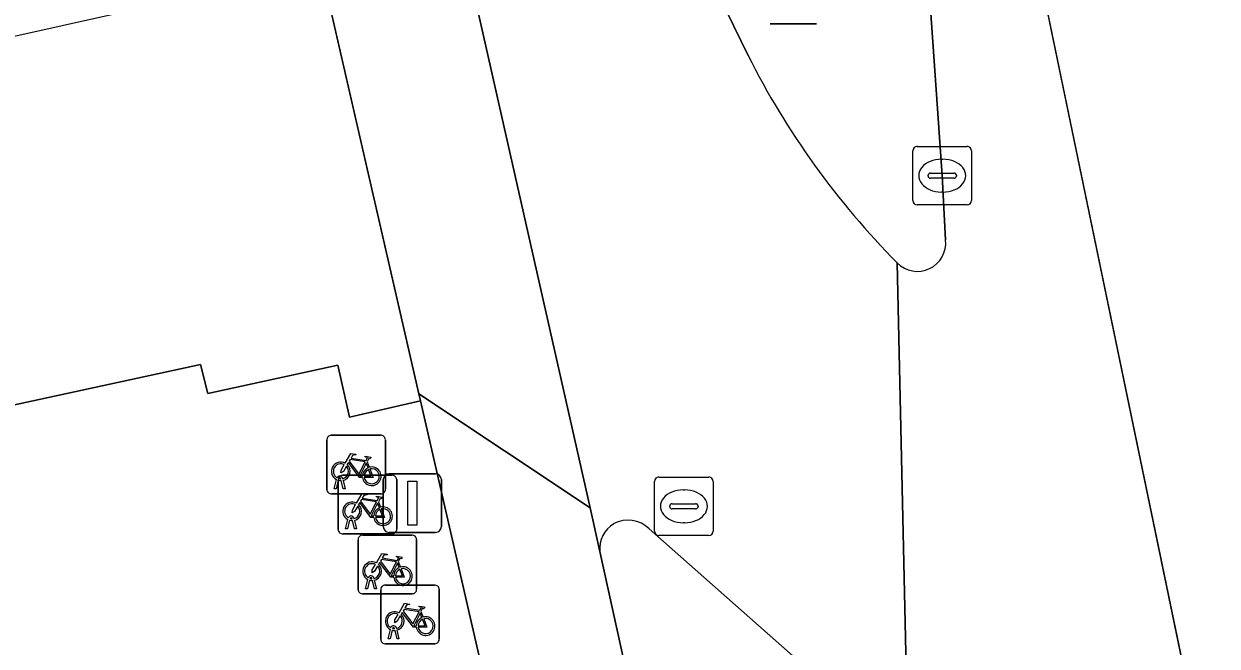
# Model space of a CAD drawing. Extents: x 161772 to 163126, y 383092 to 383917.
# Drawn here: x 163073.97 to 163094.33, y 383701.23 to 383711.84 of the extents above; entities that cross this region are included whole.
import ezdxf

# ---------------------------------------------------------------- set-up
doc = ezdxf.new("R2010")
doc.units = 0
for name, color, linetype in [('IMGEO_Berm_groen', 7, 'Continuous'), ('IMGEO_Fietsenrek', 7, 'Continuous'), ('IMGEO_Fietspad_gesloten', 7, 'Continuous'), ('IMGEO_Kolk', 7, 'Continuous'), ('IMGEO_Lichtmast', 7, 'Continuous'), ('IMGEO_Pand_vergunning_verleend', 7, 'Continuous'), ('IMGEO_Rijbaan_lokaal_gesloten', 7, 'Continuous'), ('IMGEO_Rijbaan_regionaal_gesloten', 7, 'Continuous'), ('IMGEO_Rioolput', 7, 'Continuous'), ('IMGEO_Verkeersbordpaal', 7, 'Continuous'), ('IMGEO_Voetpad_open', 7, 'Continuous')]:
    doc.layers.add(name, color=color, linetype=linetype)

msp = doc.modelspace()

# ---------------------------------------------------------------- linework, layer by layer
at = {"layer": 'IMGEO_Berm_groen'}
for points in [[(163089.695, 383708.157), (163089.64, 383709.254), (163088.853, 383720.49)], [(163084.503, 383715.409), (163085.341, 383713.332), (163086.326, 383711.305)], [(163089.056, 383699.325), (163084.641, 383703.228)], [(163083.798, 383702.842), (163085.126, 383696.806), (163089.102, 383679.275), (163093.432, 383660.131), (163094.058, 383656.801)]]:
    msp.add_lwpolyline(points, dxfattribs=at)
for centre, radius, start, end in [((163098.769, 383717.566), 13.929, 206.7095, 224.7172), ((163089.216, 383708.103), 0.482, 224.4093, 6.4742), ((163084.303, 383702.887), 0.507, 122.0341, 185.1256), ((163084.275, 383702.849), 0.527, 46.0291, 117.2881)]:
    msp.add_arc(centre, radius, start, end, dxfattribs=at)
at = {"layer": 'IMGEO_Fietsenrek'}
for p, q in [((163079.139, 383703.9), (163079.139, 383704.741)), ((163079.139, 383704.741), (163079.139, 383703.9)), ((163079.214, 383704.825), (163080.055, 383704.825)), ((163080.055, 383704.825), (163079.214, 383704.825)), ((163080.139, 383704.75), (163080.139, 383703.909)), ((163080.139, 383703.909), (163080.139, 383704.75)), ((163079.826, 383704.374), (163079.862, 383704.279)), ((163079.377, 383704.081), (163079.376, 383704.085)), ((163079.407, 383704.143), (163080.248, 383704.143)), ((163080.248, 383704.143), (163079.407, 383704.143)), ((163079.408, 383704.092), (163079.409, 383704.085)), ((163079.266, 383703.909), (163079.305, 383704.069)), ((163079.3, 383703.909), (163079.266, 383703.909)), ((163079.335, 383704.057), (163079.3, 383703.909)), ((163079.332, 383703.218), (163079.332, 383704.059)), ((163079.332, 383704.059), (163079.332, 383703.218)), ((163079.418, 383703.909), (163079.384, 383704.051)), ((163079.416, 383704.055), (163079.451, 383703.909)), ((163079.451, 383703.909), (163079.418, 383703.909)), ((163080.332, 383704.068), (163080.332, 383703.227)), ((163080.332, 383703.227), (163080.332, 383704.068)), ((163080.064, 383703.825), (163079.223, 383703.825)), ((163079.223, 383703.825), (163080.064, 383703.825)), ((163080.019, 383703.692), (163080.055, 383703.597)), ((163079.459, 383703.227), (163079.498, 383703.387)), ((163079.528, 383703.375), (163079.493, 383703.227)), ((163079.57, 383703.399), (163079.569, 383703.403)), ((163079.611, 383703.227), (163079.577, 383703.369)), ((163079.601, 383703.41), (163079.602, 383703.403)), ((163079.609, 383703.373), (163079.644, 383703.227)), ((163080.257, 383703.143), (163079.416, 383703.143)), ((163079.416, 383703.143), (163080.257, 383703.143)), ((163079.493, 383703.227), (163079.459, 383703.227)), ((163079.644, 383703.227), (163079.611, 383703.227)), ((163079.747, 383703.121), (163080.588, 383703.121)), ((163080.588, 383703.121), (163079.747, 383703.121)), ((163079.672, 383702.196), (163079.672, 383703.037)), ((163079.672, 383703.037), (163079.672, 383702.196)), ((163080.672, 383703.046), (163080.672, 383702.205)), ((163080.672, 383702.205), (163080.672, 383703.046)), ((163080.359, 383702.67), (163080.395, 383702.575)), ((163079.799, 383702.205), (163079.838, 383702.365)), ((163079.868, 383702.353), (163079.833, 383702.205)), ((163079.91, 383702.377), (163079.909, 383702.381)), ((163079.951, 383702.205), (163079.917, 383702.347)), ((163079.941, 383702.388), (163079.942, 383702.381)), ((163079.949, 383702.351), (163079.984, 383702.205)), ((163080.133, 383702.269), (163080.974, 383702.269)), ((163080.974, 383702.269), (163080.133, 383702.269)), ((163080.597, 383702.121), (163079.756, 383702.121)), ((163079.756, 383702.121), (163080.597, 383702.121)), ((163079.833, 383702.205), (163079.799, 383702.205)), ((163079.984, 383702.205), (163079.951, 383702.205)), ((163080.058, 383701.344), (163080.058, 383702.185)), ((163080.058, 383702.185), (163080.058, 383701.344)), ((163081.058, 383702.194), (163081.058, 383701.353)), ((163081.058, 383701.353), (163081.058, 383702.194)), ((163080.745, 383701.818), (163080.781, 383701.723)), ((163080.185, 383701.353), (163080.224, 383701.513)), ((163080.254, 383701.501), (163080.219, 383701.353)), ((163080.296, 383701.525), (163080.295, 383701.529)), ((163080.337, 383701.353), (163080.303, 383701.495)), ((163080.327, 383701.536), (163080.328, 383701.529)), ((163080.335, 383701.499), (163080.37, 383701.353)), ((163080.983, 383701.269), (163080.142, 383701.269)), ((163080.142, 383701.269), (163080.983, 383701.269)), ((163080.219, 383701.353), (163080.185, 383701.353)), ((163080.37, 383701.353), (163080.337, 383701.353))]:
    msp.add_line(p, q, dxfattribs=at)
for points in [[(163079.452, 383704.351), (163079.547, 383704.515), (163079.633, 383704.501), (163079.635, 383704.492), (163079.579, 383704.481), (163079.552, 383704.436), (163079.808, 383704.395)], [(163079.473, 383704.299), (163079.421, 383704.209), (163079.381, 383704.184), (163079.382, 383704.231), (163079.437, 383704.325)], [(163079.748, 383704.107), (163079.698, 383704.107), (163079.507, 383704.358), (163079.488, 383704.326)], [(163079.795, 383704.37), (163079.538, 383704.411), (163079.521, 383704.382), (163079.688, 383704.162), (163079.795, 383704.37)], [(163079.843, 383704.272), (163079.813, 383704.349), (163079.704, 383704.131), (163079.747, 383704.131)], [(163079.808, 383704.395), (163079.833, 383704.444), (163079.827, 383704.448), (163079.804, 383704.452), (163079.792, 383704.459), (163079.791, 383704.462), (163079.793, 383704.467), (163079.888, 383704.452), (163079.89, 383704.442), (163079.88, 383704.429), (163079.868, 383704.423), (163079.854, 383704.429), (163079.826, 383704.374)], [(163079.777, 383704.131), (163079.897, 383704.13), (163079.853, 383704.244)], [(163079.873, 383704.251), (163079.928, 383704.106), (163079.778, 383704.106)], [(163079.645, 383703.669), (163079.74, 383703.833), (163079.826, 383703.819), (163079.828, 383703.81), (163079.772, 383703.799), (163079.745, 383703.754), (163080.001, 383703.713)], [(163079.988, 383703.688), (163079.731, 383703.729), (163079.714, 383703.7), (163079.881, 383703.48), (163079.988, 383703.688)], [(163080.001, 383703.713), (163080.026, 383703.762), (163080.02, 383703.766), (163079.997, 383703.77), (163079.985, 383703.777), (163079.984, 383703.78), (163079.986, 383703.785), (163080.081, 383703.77), (163080.083, 383703.76), (163080.073, 383703.747), (163080.061, 383703.741), (163080.047, 383703.747), (163080.019, 383703.692)], [(163079.666, 383703.617), (163079.614, 383703.527), (163079.574, 383703.502), (163079.575, 383703.549), (163079.63, 383703.643)], [(163079.941, 383703.425), (163079.891, 383703.425), (163079.7, 383703.676), (163079.681, 383703.644)], [(163080.036, 383703.59), (163080.006, 383703.667), (163079.897, 383703.449), (163079.94, 383703.449)], [(163079.97, 383703.449), (163080.09, 383703.448), (163080.046, 383703.562)], [(163080.066, 383703.569), (163080.121, 383703.424), (163079.971, 383703.424)], [(163079.985, 383702.647), (163080.08, 383702.811), (163080.166, 383702.797), (163080.168, 383702.788), (163080.112, 383702.777), (163080.085, 383702.732), (163080.341, 383702.691)], [(163080.328, 383702.666), (163080.071, 383702.707), (163080.054, 383702.678), (163080.221, 383702.458), (163080.328, 383702.666)], [(163080.341, 383702.691), (163080.366, 383702.74), (163080.36, 383702.744), (163080.337, 383702.748), (163080.325, 383702.755), (163080.324, 383702.758), (163080.326, 383702.763), (163080.421, 383702.748), (163080.423, 383702.738), (163080.413, 383702.725), (163080.401, 383702.719), (163080.387, 383702.725), (163080.359, 383702.67)], [(163080.006, 383702.595), (163079.954, 383702.505), (163079.914, 383702.48), (163079.915, 383702.527), (163079.97, 383702.621)], [(163080.281, 383702.403), (163080.231, 383702.403), (163080.04, 383702.654), (163080.021, 383702.622)], [(163080.376, 383702.568), (163080.346, 383702.645), (163080.237, 383702.427), (163080.28, 383702.427)], [(163080.31, 383702.427), (163080.43, 383702.426), (163080.386, 383702.54)], [(163080.406, 383702.547), (163080.461, 383702.402), (163080.311, 383702.402)], [(163080.371, 383701.795), (163080.466, 383701.959), (163080.552, 383701.945), (163080.554, 383701.936), (163080.498, 383701.925), (163080.471, 383701.88), (163080.727, 383701.839)], [(163080.714, 383701.814), (163080.457, 383701.855), (163080.44, 383701.826), (163080.607, 383701.606), (163080.714, 383701.814)], [(163080.727, 383701.839), (163080.752, 383701.888), (163080.746, 383701.892), (163080.723, 383701.896), (163080.711, 383701.903), (163080.71, 383701.906), (163080.712, 383701.911), (163080.807, 383701.896), (163080.809, 383701.886), (163080.799, 383701.873), (163080.787, 383701.867), (163080.773, 383701.873), (163080.745, 383701.818)], [(163080.392, 383701.743), (163080.34, 383701.653), (163080.3, 383701.628), (163080.301, 383701.675), (163080.356, 383701.769)], [(163080.667, 383701.551), (163080.617, 383701.551), (163080.426, 383701.802), (163080.407, 383701.77)], [(163080.762, 383701.716), (163080.732, 383701.793), (163080.623, 383701.575), (163080.666, 383701.575)], [(163080.696, 383701.575), (163080.816, 383701.574), (163080.772, 383701.688)], [(163080.792, 383701.695), (163080.847, 383701.55), (163080.697, 383701.55)]]:
    msp.add_lwpolyline(points, dxfattribs=at)
for centre, radius, start, end in [((163079.217, 383704.747), 0.0779, 92.4484, 184.2845), ((163079.217, 383704.747), 0.0779, 92.4484, 184.2845), ((163080.061, 383704.747), 0.0779, 2.4484, 94.2845), ((163080.061, 383704.747), 0.0779, 2.4484, 94.2845), ((163079.379, 383704.21), 0.159, 62.6766, 242.1369), ((163079.379, 383704.21), 0.129, 63.3192, 238.903), ((163079.379, 383704.21), 0.129, 283.6043, 43.4302), ((163079.379, 383704.21), 0.159, 283.5766, 46.6042), ((163079.359, 383704.081), 0.0499, 12.8025, 158.6934), ((163079.41, 383704.065), 0.0779, 92.4484, 184.2845), ((163079.41, 383704.065), 0.0779, 92.4484, 184.2845), ((163079.359, 383704.081), 0.0174, 12.8025, 163.4502), ((163079.379, 383704.21), 0.129, 253.415, 269.0204), ((163079.906, 383704.126), 0.159, 113.3408, 178.3217), ((163079.906, 383704.126), 0.159, 187.0065, 105.7708), ((163079.906, 383704.126), 0.129, 113.923, 177.9556), ((163079.906, 383704.126), 0.129, 188.6715, 104.5883), ((163080.254, 383704.065), 0.0779, 2.4484, 94.2845), ((163080.254, 383704.065), 0.0779, 2.4484, 94.2845), ((163079.217, 383703.903), 0.0779, 182.4484, 274.2845), ((163079.217, 383703.903), 0.0779, 182.4484, 274.2845), ((163079.379, 383704.21), 0.159, 253.9967, 271.7867), ((163080.061, 383703.903), 0.0779, 272.4484, 4.2845), ((163080.061, 383703.903), 0.0779, 272.4484, 4.2845), ((163079.572, 383703.528), 0.159, 62.6766, 242.1369), ((163079.572, 383703.528), 0.129, 63.3192, 238.903), ((163079.572, 383703.528), 0.129, 283.6043, 43.4302), ((163079.572, 383703.528), 0.159, 283.5766, 46.6042), ((163080.099, 383703.444), 0.159, 113.3408, 178.3217), ((163080.099, 383703.444), 0.159, 187.0065, 105.7708), ((163080.099, 383703.444), 0.129, 113.923, 177.9556), ((163080.099, 383703.444), 0.129, 188.6715, 104.5883), ((163079.552, 383703.399), 0.0499, 12.8025, 158.6934), ((163079.572, 383703.528), 0.159, 253.9967, 271.7867), ((163079.552, 383703.399), 0.0174, 12.8025, 163.4502), ((163079.572, 383703.528), 0.129, 253.415, 269.0204), ((163079.41, 383703.221), 0.0779, 182.4484, 274.2845), ((163079.41, 383703.221), 0.0779, 182.4484, 274.2845), ((163079.75, 383703.043), 0.0779, 92.4484, 184.2845), ((163079.75, 383703.043), 0.0779, 92.4484, 184.2845), ((163080.254, 383703.221), 0.0779, 272.4484, 4.2845), ((163080.254, 383703.221), 0.0779, 272.4484, 4.2845), ((163080.594, 383703.043), 0.0779, 2.4484, 94.2845), ((163080.594, 383703.043), 0.0779, 2.4484, 94.2845), ((163079.912, 383702.506), 0.159, 62.6766, 242.1369), ((163079.912, 383702.506), 0.129, 63.3192, 238.903), ((163079.912, 383702.506), 0.129, 283.6043, 43.4302), ((163079.912, 383702.506), 0.159, 283.5766, 46.6042), ((163080.439, 383702.422), 0.159, 113.3408, 178.3217), ((163080.439, 383702.422), 0.159, 187.0065, 105.7708), ((163080.439, 383702.422), 0.129, 113.923, 177.9556), ((163080.439, 383702.422), 0.129, 188.6715, 104.5883), ((163079.892, 383702.377), 0.0499, 12.8025, 158.6934), ((163079.912, 383702.506), 0.159, 253.9967, 271.7867), ((163079.892, 383702.377), 0.0174, 12.8025, 163.4502), ((163079.912, 383702.506), 0.129, 253.415, 269.0204), ((163080.136, 383702.191), 0.0779, 92.4484, 184.2845), ((163080.136, 383702.191), 0.0779, 92.4484, 184.2845), ((163080.98, 383702.191), 0.0779, 2.4484, 94.2845), ((163080.98, 383702.191), 0.0779, 2.4484, 94.2845), ((163079.75, 383702.199), 0.0779, 182.4484, 274.2845), ((163079.75, 383702.199), 0.0779, 182.4484, 274.2845), ((163080.594, 383702.199), 0.0779, 272.4484, 4.2845), ((163080.594, 383702.199), 0.0779, 272.4484, 4.2845), ((163080.298, 383701.654), 0.159, 62.6766, 242.1369), ((163080.298, 383701.654), 0.129, 63.3192, 238.903), ((163080.298, 383701.654), 0.129, 283.6043, 43.4302), ((163080.298, 383701.654), 0.159, 283.5766, 46.6042), ((163080.825, 383701.57), 0.159, 113.3408, 178.3217), ((163080.825, 383701.57), 0.159, 187.0065, 105.7708), ((163080.825, 383701.57), 0.129, 113.923, 177.9556), ((163080.825, 383701.57), 0.129, 188.6715, 104.5883), ((163080.278, 383701.525), 0.0499, 12.8025, 158.6934), ((163080.298, 383701.654), 0.159, 253.9967, 271.7867), ((163080.278, 383701.525), 0.0174, 12.8025, 163.4502), ((163080.298, 383701.654), 0.129, 253.415, 269.0204), ((163080.136, 383701.347), 0.0779, 182.4484, 274.2845), ((163080.136, 383701.347), 0.0779, 182.4484, 274.2845), ((163080.98, 383701.347), 0.0779, 272.4484, 4.2845), ((163080.98, 383701.347), 0.0779, 272.4484, 4.2845)]:
    msp.add_arc(centre, radius, start, end, dxfattribs=at)
at = {"layer": 'IMGEO_Fietspad_gesloten'}
msp.add_lwpolyline([(163083.63, 383703.586), (163080.708, 383705.533), (163080.735, 383705.414), (163081.953, 383700.113), (163082.427, 383698.051), (163082.538, 383697.507), (163086.855, 383678.511), (163091.045, 383659.901), (163091.086, 383659.624), (163093.432, 383660.131), (163089.102, 383679.275), (163085.126, 383696.806), (163083.798, 383702.842)], close=True, dxfattribs=at)
at = {"layer": 'IMGEO_Kolk'}
for p, q in [((163089.138, 383708.828), (163089.138, 383709.68)), ((163089.213, 383709.754), (163090.065, 383709.754)), ((163090.139, 383709.68), (163090.139, 383708.828)), ((163089.626, 383709.534), (163089.651, 383709.534)), ((163089.397, 383709.248), (163089.397, 383709.26)), ((163089.835, 383709.211), (163089.437, 383709.211)), ((163089.44, 383709.297), (163089.838, 383709.297)), ((163089.881, 383709.26), (163089.881, 383709.248)), ((163089.649, 383708.974), (163089.624, 383708.974)), ((163090.065, 383708.754), (163089.213, 383708.754))]:
    msp.add_line(p, q, dxfattribs=at)
for points in [[(163089.138, 383708.828), (163089.138, 383709.68)], [(163089.213, 383709.754), (163090.065, 383709.754)], [(163090.139, 383709.68), (163090.139, 383708.828)], [(163090.065, 383708.754), (163089.213, 383708.754)]]:
    msp.add_lwpolyline(points, dxfattribs=at)
for centre, radius, start, end in [((163089.215, 383709.678), 0.0765, 91.552, 178.448), ((163089.215, 383709.678), 0.0765, 91.552, 178.448), ((163090.063, 383709.678), 0.0765, 1.552, 88.448), ((163090.063, 383709.678), 0.0765, 1.552, 88.448), ((163089.437, 383709.257), 0.0403, 85.8775, 175.7526), ((163089.434, 383709.247), 0.0366, 178.938, 274.7102), ((163089.838, 383709.254), 0.043, 264.8664, 352.4533), ((163089.842, 383709.259), 0.0386, 1.7309, 96.639), ((163089.215, 383708.83), 0.0765, 181.552, 268.448), ((163089.215, 383708.83), 0.0765, 181.552, 268.448), ((163090.063, 383708.83), 0.0765, 271.552, 358.448), ((163090.063, 383708.83), 0.0765, 271.552, 358.448)]:
    msp.add_arc(centre, radius, start, end, dxfattribs=at)
for centre, major_axis, ratio, start_param, end_param in [((163089.625, 383709.254), (-0.387, 0.002), 0.722429, 4.712389, 7.853982), ((163089.65, 383709.254), (-0.39, 0.002), 0.717154, 1.570796, 4.712389)]:
    msp.add_ellipse(centre, major_axis=major_axis, ratio=ratio, start_param=start_param, end_param=end_param, dxfattribs=at)
at = {"layer": 'IMGEO_Lichtmast'}
for p, q in [((163080.203, 383704.168), (163080.993, 383704.168)), ((163080.993, 383704.168), (163080.203, 383704.168)), ((163080.103, 383703.268), (163080.103, 383704.068)), ((163080.103, 383704.068), (163080.103, 383703.268)), ((163081.093, 383704.068), (163081.093, 383703.268)), ((163081.093, 383703.268), (163081.093, 383704.068)), ((163080.993, 383703.168), (163080.203, 383703.168)), ((163080.203, 383703.168), (163080.993, 383703.168))]:
    msp.add_line(p, q, dxfattribs=at)
msp.add_lwpolyline([(163080.523, 383704.043), (163080.673, 383704.043), (163080.673, 383703.293), (163080.523, 383703.293), (163080.523, 383704.043)], dxfattribs=at)
for centre, start, end in [((163080.203, 383704.068), 90, 180), ((163080.203, 383704.068), 90, 180), ((163080.993, 383704.068), 0, 90), ((163080.993, 383704.068), 360, 90), ((163080.203, 383703.268), 180, 270), ((163080.203, 383703.268), 180, 270), ((163080.993, 383703.268), 270, 0), ((163080.993, 383703.268), 270, 0)]:
    msp.add_arc(centre, 0.1, start, end, dxfattribs=at)
at = {"layer": 'IMGEO_Pand_vergunning_verleend'}
msp.add_lwpolyline([(162993.909, 383721.134), (163001.45, 383746.157), (163009.166, 383743.831), (163009.809, 383745.965), (163011.405, 383745.484), (163016.15, 383761.229), (163023.626, 383758.976), (163024.262, 383761.086), (163067.776, 383747.972), (163075.772, 383712.068), (163041.89, 383704.522), (162999.381, 383717.505), (162999.921, 383719.274)], close=True, dxfattribs=at)
at = {"layer": 'IMGEO_Rijbaan_lokaal_gesloten'}
for points in [[(163035.835, 383895.391), (163029.938, 383908.925), (163026.266, 383908.58), (163035.593, 383887.297), (163056.031, 383834.862), (163062.551, 383814.048), (163069.289, 383789.816), (163071.01, 383775.264), (163073.059, 383750.369), (163083.63, 383703.586), (163083.798, 383702.842)], [(163074.588, 383732.527), (163077.705, 383718.643), (163078.646, 383714.535), (163080.708, 383705.533), (163083.63, 383703.586), (163073.059, 383750.369), (163071.01, 383775.264), (163069.289, 383789.816), (163062.551, 383814.048), (163056.031, 383834.862), (163035.593, 383887.297)], [(163086.326, 383711.305), (163085.341, 383713.332), (163084.503, 383715.409), (163084.15, 383717.048), (163083.78, 383718.364), (163079.659, 383736.79)], [(163084.641, 383703.228), (163089.056, 383699.325), (163088.871, 383707.765)]]:
    msp.add_lwpolyline(points, dxfattribs=at)
for centre, radius, start, end in [((163098.769, 383717.566), 13.929, 206.7095, 224.7172), ((163084.303, 383702.887), 0.507, 122.0341, 185.1256), ((163084.275, 383702.849), 0.527, 46.0291, 117.2881)]:
    msp.add_arc(centre, radius, start, end, dxfattribs=at)
at = {"layer": 'IMGEO_Rijbaan_regionaal_gesloten'}
for points in [[(163088.277, 383725.257), (163091.178, 383713.293), (163094.473, 383697.408), (163097.991, 383681.188), (163103.621, 383655.234), (163104.427, 383650.906), (163104.416, 383650.83), (163108.607, 383648.077), (163107.513, 383652.796), (163103.558, 383672.69), (163099.604, 383690.323), (163092.524, 383720.917), (163086.428, 383749.788), (163079.886, 383779.448), (163076.462, 383794.331), (163073.852, 383803.761), (163065.468, 383830.358), (163056.906, 383854.555), (163050.7, 383871.257), (163039.277, 383898.648), (163036.068, 383906.193), (163034.642, 383909.366)], [(163104.416, 383650.83), (163104.427, 383650.906), (163103.621, 383655.234), (163097.991, 383681.188), (163094.473, 383697.408), (163091.178, 383713.293), (163088.277, 383725.257)], [(163088.853, 383720.49), (163089.64, 383709.254), (163089.695, 383708.157)], [(163088.871, 383707.765), (163089.056, 383699.325)]]:
    msp.add_lwpolyline(points, dxfattribs=at)
msp.add_arc((163089.216, 383708.103), 0.482, 224.4093, 6.4742, dxfattribs=at)
at = {"layer": 'IMGEO_Rioolput'}
for p, q in [((163084.806, 383704.113), (163085.658, 383704.113)), ((163084.731, 383703.187), (163084.731, 383704.039)), ((163085.219, 383703.893), (163085.244, 383703.893)), ((163085.732, 383704.039), (163085.732, 383703.187)), ((163084.99, 383703.607), (163084.99, 383703.619)), ((163085.428, 383703.57), (163085.03, 383703.57)), ((163085.033, 383703.656), (163085.431, 383703.656)), ((163085.474, 383703.619), (163085.474, 383703.607)), ((163085.242, 383703.333), (163085.217, 383703.333)), ((163085.658, 383703.113), (163084.806, 383703.113))]:
    msp.add_line(p, q, dxfattribs=at)
for points in [[(163084.806, 383704.113), (163085.658, 383704.113)], [(163084.731, 383703.187), (163084.731, 383704.039)], [(163085.732, 383704.039), (163085.732, 383703.187)], [(163085.658, 383703.113), (163084.806, 383703.113)]]:
    msp.add_lwpolyline(points, dxfattribs=at)
for centre, radius, start, end in [((163084.808, 383704.037), 0.0765, 91.552, 178.448), ((163084.808, 383704.037), 0.0765, 91.552, 178.448), ((163085.656, 383704.037), 0.0765, 1.552, 88.448), ((163085.656, 383704.037), 0.0765, 1.552, 88.448), ((163085.03, 383703.616), 0.0403, 85.8775, 175.7526), ((163085.027, 383703.606), 0.0366, 178.938, 274.7102), ((163085.431, 383703.613), 0.043, 264.8664, 352.4533), ((163085.435, 383703.618), 0.0386, 1.7309, 96.639), ((163084.808, 383703.189), 0.0765, 181.552, 268.448), ((163084.808, 383703.189), 0.0765, 181.552, 268.448), ((163085.656, 383703.189), 0.0765, 271.552, 358.448), ((163085.656, 383703.189), 0.0765, 271.552, 358.448)]:
    msp.add_arc(centre, radius, start, end, dxfattribs=at)
for centre, major_axis, ratio, start_param, end_param in [((163085.218, 383703.613), (-0.387, 0.002), 0.722429, 4.712389, 7.853982), ((163085.243, 383703.613), (-0.39, 0.002), 0.717154, 1.570796, 4.712389)]:
    msp.add_ellipse(centre, major_axis=major_axis, ratio=ratio, start_param=start_param, end_param=end_param, dxfattribs=at)
at = {"layer": 'IMGEO_Verkeersbordpaal'}
for p, q in [((163087.495, 383711.843), (163086.705, 383711.843)), ((163086.705, 383711.843), (163087.495, 383711.843))]:
    msp.add_line(p, q, dxfattribs=at)
at = {"layer": 'IMGEO_Voetpad_open'}
for points in [[(162962.712, 383714.613), (162963.534, 383717.328), (162994.098, 383707.986), (162996.422, 383707.276), (162996.607, 383707.874), (163000, 383706.843), (163019.081, 383701.085), (163018.734, 383699.908), (163019.182, 383699.776), (163017.069, 383692.58), (163048.103, 383683.459), (163050.849, 383693.103), (163066.681, 383696.654), (163078.539, 383699.313), (163081.953, 383700.113), (163080.735, 383705.414)], [(163071.42, 383712.031), (163072.899, 383705.44), (163073.7, 383705.573), (163073.762, 383705.332), (163076.982, 383706.034), (163077.111, 383705.535), (163079.325, 383706.023), (163079.526, 383705.132), (163080.735, 383705.414), (163080.708, 383705.533), (163078.646, 383714.535), (163075.638, 383713.962), (163072.175, 383713.174)], [(163080.735, 383705.414), (163079.526, 383705.132), (163079.325, 383706.023), (163077.111, 383705.535), (163076.982, 383706.034), (163073.762, 383705.332), (163073.7, 383705.573), (163072.899, 383705.44), (163071.865, 383705.205)]]:
    msp.add_lwpolyline(points, dxfattribs=at)

doc.saveas('drawing.dxf')
